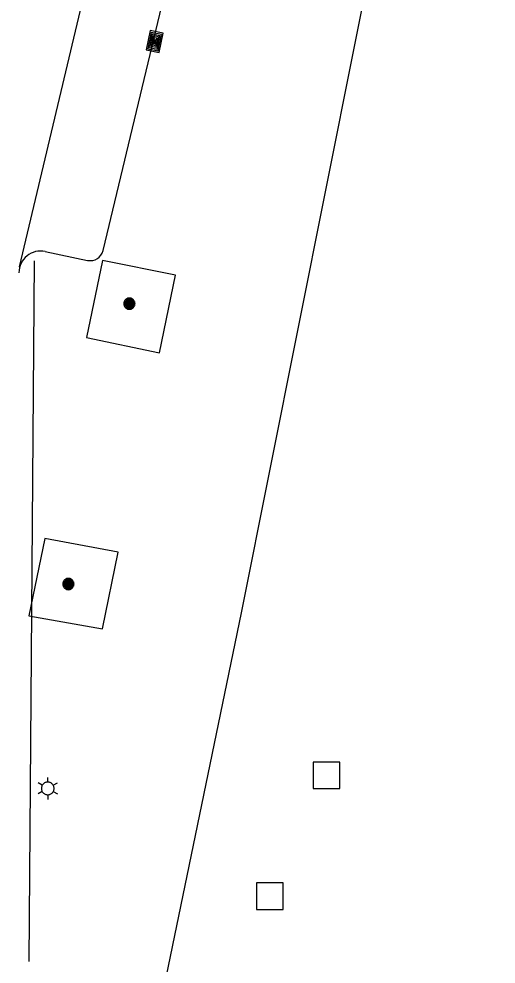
# Model space of a CAD drawing. Extents: x 81065 to 81486, y 452384 to 452681.
# Drawn here: x 81380.88 to 81391.8, y 452637.83 to 452659.44 of the extents above; entities that cross this region are included whole.
import ezdxf

# ---------------------------------------------------------------- set-up
doc = ezdxf.new("R2010")
doc.units = 0
for name, color, linetype in [('B-BH-GR-BOOM-S', 7, 'Continuous'), ('B-BH-IE-MEUBILAIR_WEGMEUBILAIR_LICHTMAST-S', 7, 'Continuous'), ('B-BH-RI-GWA_RIOOLPUT-S', 7, 'Continuous'), ('B-BH-VH-KANTOPSLUITING-GV', 7, 'Continuous'), ('B-SRI-KOLK_COMBINATIE-S', 7, 'Continuous'), ('B-WE-VW-MARKERING-G', 7, 'Continuous')]:
    doc.layers.add(name, color=color, linetype=linetype)

msp = doc.modelspace()

# ---------------------------------------------------------------- linework, layer by layer
at = {"layer": 'B-BH-GR-BOOM-S'}
for points in [[(81383.276, 452652.93), (81383.277, 452652.916), (81383.279, 452652.903), (81383.283, 452652.89), (81383.287, 452652.877), (81383.293, 452652.865), (81383.301, 452652.854), (81383.309, 452652.843), (81383.319, 452652.834), (81383.329, 452652.825), (81383.341, 452652.818), (81383.353, 452652.812), (81383.365, 452652.807), (81383.378, 452652.804), (81383.392, 452652.801), (81383.405, 452652.801), (81383.419, 452652.801), (81383.432, 452652.804), (81383.445, 452652.807), (81383.458, 452652.812), (81383.47, 452652.818), (81383.481, 452652.825), (81383.491, 452652.834), (81383.501, 452652.843), (81383.509, 452652.854), (81383.517, 452652.865), (81383.523, 452652.877), (81383.528, 452652.89), (81383.531, 452652.903), (81383.533, 452652.916), (81383.534, 452652.93), (81383.533, 452652.943), (81383.531, 452652.956), (81383.528, 452652.969), (81383.523, 452652.982), (81383.517, 452652.994), (81383.509, 452653.005), (81383.501, 452653.016), (81383.491, 452653.025), (81383.481, 452653.034), (81383.47, 452653.041), (81383.458, 452653.047), (81383.445, 452653.052), (81383.432, 452653.056), (81383.419, 452653.058), (81383.405, 452653.058), (81383.392, 452653.058), (81383.378, 452653.056), (81383.365, 452653.052), (81383.353, 452653.047), (81383.341, 452653.041), (81383.329, 452653.034), (81383.319, 452653.025), (81383.309, 452653.016), (81383.301, 452653.005), (81383.293, 452652.994), (81383.287, 452652.982), (81383.283, 452652.969), (81383.279, 452652.956), (81383.277, 452652.943), (81383.276, 452652.93)], [(81383.301, 452652.93), (81383.301, 452652.919), (81383.303, 452652.908), (81383.306, 452652.897), (81383.31, 452652.887), (81383.315, 452652.877), (81383.321, 452652.868), (81383.328, 452652.86), (81383.335, 452652.852), (81383.344, 452652.845), (81383.353, 452652.839), (81383.363, 452652.834), (81383.373, 452652.83), (81383.383, 452652.827), (81383.394, 452652.826), (81383.405, 452652.825), (81383.416, 452652.826), (81383.427, 452652.827), (81383.437, 452652.83), (81383.448, 452652.834), (81383.457, 452652.839), (81383.466, 452652.845), (81383.475, 452652.852), (81383.483, 452652.86), (81383.49, 452652.868), (81383.496, 452652.877), (81383.501, 452652.887), (81383.504, 452652.897), (81383.507, 452652.908), (81383.509, 452652.919), (81383.51, 452652.93), (81383.509, 452652.941), (81383.507, 452652.951), (81383.504, 452652.962), (81383.501, 452652.972), (81383.496, 452652.982), (81383.49, 452652.991), (81383.483, 452652.999), (81383.475, 452653.007), (81383.466, 452653.014), (81383.457, 452653.02), (81383.448, 452653.025), (81383.437, 452653.029), (81383.427, 452653.032), (81383.416, 452653.033), (81383.405, 452653.034), (81383.394, 452653.033), (81383.383, 452653.032), (81383.373, 452653.029), (81383.363, 452653.025), (81383.353, 452653.02), (81383.344, 452653.014), (81383.335, 452653.007), (81383.328, 452652.999), (81383.321, 452652.991), (81383.315, 452652.982), (81383.31, 452652.972), (81383.306, 452652.962), (81383.303, 452652.951), (81383.301, 452652.941), (81383.301, 452652.93)], [(81383.324, 452652.93), (81383.324, 452652.921), (81383.325, 452652.913), (81383.328, 452652.904), (81383.331, 452652.896), (81383.334, 452652.889), (81383.339, 452652.882), (81383.345, 452652.875), (81383.35, 452652.869), (81383.357, 452652.864), (81383.364, 452652.859), (81383.372, 452652.855), (81383.38, 452652.852), (81383.388, 452652.85), (81383.397, 452652.848), (81383.405, 452652.848), (81383.414, 452652.848), (81383.422, 452652.85), (81383.43, 452652.852), (81383.438, 452652.855), (81383.446, 452652.859), (81383.453, 452652.864), (81383.46, 452652.869), (81383.466, 452652.875), (81383.471, 452652.882), (81383.476, 452652.889), (81383.48, 452652.896), (81383.483, 452652.904), (81383.485, 452652.913), (81383.486, 452652.921), (81383.487, 452652.93), (81383.486, 452652.938), (81383.485, 452652.946), (81383.483, 452652.955), (81383.48, 452652.963), (81383.476, 452652.97), (81383.471, 452652.977), (81383.466, 452652.984), (81383.46, 452652.99), (81383.453, 452652.996), (81383.446, 452653), (81383.438, 452653.004), (81383.43, 452653.007), (81383.422, 452653.009), (81383.414, 452653.011), (81383.405, 452653.011), (81383.397, 452653.011), (81383.388, 452653.009), (81383.38, 452653.007), (81383.372, 452653.004), (81383.364, 452653), (81383.357, 452652.996), (81383.35, 452652.99), (81383.345, 452652.984), (81383.339, 452652.977), (81383.334, 452652.97), (81383.331, 452652.963), (81383.328, 452652.955), (81383.325, 452652.946), (81383.324, 452652.938), (81383.324, 452652.93)], [(81383.346, 452652.93), (81383.347, 452652.923), (81383.348, 452652.917), (81383.349, 452652.911), (81383.351, 452652.906), (81383.354, 452652.9), (81383.358, 452652.895), (81383.361, 452652.89), (81383.366, 452652.886), (81383.371, 452652.882), (81383.376, 452652.879), (81383.381, 452652.876), (81383.387, 452652.874), (81383.393, 452652.872), (81383.399, 452652.871), (81383.405, 452652.871), (81383.411, 452652.871), (81383.417, 452652.872), (81383.423, 452652.874), (81383.429, 452652.876), (81383.434, 452652.879), (81383.44, 452652.882), (81383.444, 452652.886), (81383.449, 452652.89), (81383.453, 452652.895), (81383.456, 452652.9), (81383.459, 452652.906), (81383.461, 452652.911), (81383.463, 452652.917), (81383.464, 452652.923), (81383.464, 452652.93), (81383.464, 452652.936), (81383.463, 452652.942), (81383.461, 452652.948), (81383.459, 452652.953), (81383.456, 452652.959), (81383.453, 452652.964), (81383.449, 452652.969), (81383.444, 452652.973), (81383.44, 452652.977), (81383.434, 452652.98), (81383.429, 452652.983), (81383.423, 452652.985), (81383.417, 452652.987), (81383.411, 452652.988), (81383.405, 452652.988), (81383.399, 452652.988), (81383.393, 452652.987), (81383.387, 452652.985), (81383.381, 452652.983), (81383.376, 452652.98), (81383.371, 452652.977), (81383.366, 452652.973), (81383.361, 452652.969), (81383.358, 452652.964), (81383.354, 452652.959), (81383.351, 452652.953), (81383.349, 452652.948), (81383.348, 452652.942), (81383.347, 452652.936), (81383.346, 452652.93)], [(81383.369, 452652.93), (81383.37, 452652.926), (81383.37, 452652.922), (81383.371, 452652.919), (81383.372, 452652.915), (81383.374, 452652.912), (81383.376, 452652.909), (81383.379, 452652.906), (81383.381, 452652.903), (81383.384, 452652.901), (81383.387, 452652.899), (81383.391, 452652.897), (81383.394, 452652.896), (81383.398, 452652.895), (81383.401, 452652.894), (81383.405, 452652.894), (81383.409, 452652.894), (81383.412, 452652.895), (81383.416, 452652.896), (81383.42, 452652.897), (81383.423, 452652.899), (81383.426, 452652.901), (81383.429, 452652.903), (81383.432, 452652.906), (81383.434, 452652.909), (81383.436, 452652.912), (81383.438, 452652.915), (81383.439, 452652.919), (81383.44, 452652.922), (81383.441, 452652.926), (81383.441, 452652.93), (81383.441, 452652.933), (81383.44, 452652.937), (81383.439, 452652.941), (81383.438, 452652.944), (81383.436, 452652.947), (81383.434, 452652.951), (81383.432, 452652.954), (81383.429, 452652.956), (81383.426, 452652.959), (81383.423, 452652.961), (81383.42, 452652.962), (81383.416, 452652.964), (81383.412, 452652.965), (81383.409, 452652.965), (81383.405, 452652.965), (81383.401, 452652.965), (81383.398, 452652.965), (81383.394, 452652.964), (81383.391, 452652.962), (81383.387, 452652.961), (81383.384, 452652.959), (81383.381, 452652.956), (81383.379, 452652.954), (81383.376, 452652.951), (81383.374, 452652.947), (81383.372, 452652.944), (81383.371, 452652.941), (81383.37, 452652.937), (81383.37, 452652.933), (81383.369, 452652.93)], [(81383.392, 452652.93), (81383.392, 452652.928), (81383.392, 452652.927), (81383.393, 452652.926), (81383.393, 452652.924), (81383.394, 452652.923), (81383.395, 452652.922), (81383.396, 452652.921), (81383.397, 452652.92), (81383.397, 452652.919), (81383.399, 452652.918), (81383.4, 452652.918), (81383.401, 452652.917), (81383.402, 452652.917), (81383.404, 452652.917), (81383.405, 452652.917), (81383.407, 452652.917), (81383.408, 452652.917), (81383.409, 452652.917), (81383.41, 452652.918), (81383.412, 452652.918), (81383.413, 452652.919), (81383.414, 452652.92), (81383.415, 452652.921), (81383.416, 452652.922), (81383.416, 452652.923), (81383.417, 452652.924), (81383.417, 452652.926), (81383.418, 452652.927), (81383.418, 452652.928), (81383.418, 452652.93), (81383.418, 452652.931), (81383.418, 452652.932), (81383.417, 452652.934), (81383.417, 452652.935), (81383.416, 452652.936), (81383.416, 452652.937), (81383.415, 452652.938), (81383.414, 452652.939), (81383.413, 452652.94), (81383.412, 452652.941), (81383.41, 452652.941), (81383.409, 452652.942), (81383.408, 452652.942), (81383.407, 452652.942), (81383.405, 452652.942), (81383.404, 452652.942), (81383.402, 452652.942), (81383.401, 452652.942), (81383.4, 452652.941), (81383.399, 452652.941), (81383.397, 452652.94), (81383.397, 452652.939), (81383.396, 452652.938), (81383.395, 452652.937), (81383.394, 452652.936), (81383.393, 452652.935), (81383.393, 452652.934), (81383.392, 452652.932), (81383.392, 452652.931), (81383.392, 452652.93)], [(81381.88, 452646.521), (81381.881, 452646.508), (81381.883, 452646.494), (81381.887, 452646.481), (81381.891, 452646.469), (81381.898, 452646.457), (81381.905, 452646.446), (81381.913, 452646.435), (81381.923, 452646.425), (81381.933, 452646.417), (81381.945, 452646.41), (81381.957, 452646.404), (81381.969, 452646.399), (81381.982, 452646.395), (81381.996, 452646.393), (81382.009, 452646.392), (81382.023, 452646.393), (81382.036, 452646.395), (81382.049, 452646.399), (81382.062, 452646.404), (81382.074, 452646.41), (81382.085, 452646.417), (81382.095, 452646.425), (81382.105, 452646.435), (81382.113, 452646.446), (81382.121, 452646.457), (81382.127, 452646.469), (81382.132, 452646.481), (81382.135, 452646.494), (81382.137, 452646.508), (81382.138, 452646.521), (81382.137, 452646.535), (81382.135, 452646.548), (81382.132, 452646.561), (81382.127, 452646.574), (81382.121, 452646.586), (81382.113, 452646.597), (81382.105, 452646.607), (81382.095, 452646.617), (81382.085, 452646.626), (81382.074, 452646.633), (81382.062, 452646.639), (81382.049, 452646.644), (81382.036, 452646.647), (81382.023, 452646.649), (81382.009, 452646.65), (81381.996, 452646.649), (81381.982, 452646.647), (81381.969, 452646.644), (81381.957, 452646.639), (81381.945, 452646.633), (81381.933, 452646.626), (81381.923, 452646.617), (81381.913, 452646.607), (81381.905, 452646.597), (81381.898, 452646.586), (81381.891, 452646.574), (81381.887, 452646.561), (81381.883, 452646.548), (81381.881, 452646.535), (81381.88, 452646.521)], [(81381.905, 452646.521), (81381.905, 452646.51), (81381.907, 452646.5), (81381.91, 452646.489), (81381.914, 452646.479), (81381.919, 452646.469), (81381.925, 452646.46), (81381.932, 452646.451), (81381.939, 452646.444), (81381.948, 452646.437), (81381.957, 452646.431), (81381.967, 452646.426), (81381.977, 452646.422), (81381.987, 452646.419), (81381.998, 452646.417), (81382.009, 452646.417), (81382.02, 452646.417), (81382.031, 452646.419), (81382.041, 452646.422), (81382.052, 452646.426), (81382.061, 452646.431), (81382.07, 452646.437), (81382.079, 452646.444), (81382.087, 452646.451), (81382.094, 452646.46), (81382.1, 452646.469), (81382.105, 452646.479), (81382.108, 452646.489), (81382.111, 452646.5), (81382.113, 452646.51), (81382.114, 452646.521), (81382.113, 452646.532), (81382.111, 452646.543), (81382.108, 452646.554), (81382.105, 452646.564), (81382.1, 452646.573), (81382.094, 452646.583), (81382.087, 452646.591), (81382.079, 452646.599), (81382.07, 452646.606), (81382.061, 452646.612), (81382.052, 452646.617), (81382.041, 452646.621), (81382.031, 452646.623), (81382.02, 452646.625), (81382.009, 452646.626), (81381.998, 452646.625), (81381.987, 452646.623), (81381.977, 452646.621), (81381.967, 452646.617), (81381.957, 452646.612), (81381.948, 452646.606), (81381.939, 452646.599), (81381.932, 452646.591), (81381.925, 452646.583), (81381.919, 452646.573), (81381.914, 452646.564), (81381.91, 452646.554), (81381.907, 452646.543), (81381.905, 452646.532), (81381.905, 452646.521)], [(81381.928, 452646.521), (81381.928, 452646.513), (81381.929, 452646.504), (81381.932, 452646.496), (81381.935, 452646.488), (81381.939, 452646.48), (81381.943, 452646.473), (81381.949, 452646.467), (81381.955, 452646.461), (81381.961, 452646.455), (81381.968, 452646.451), (81381.976, 452646.447), (81381.984, 452646.444), (81381.992, 452646.441), (81382.001, 452646.44), (81382.009, 452646.44), (81382.018, 452646.44), (81382.026, 452646.441), (81382.034, 452646.444), (81382.042, 452646.447), (81382.05, 452646.451), (81382.057, 452646.455), (81382.064, 452646.461), (81382.07, 452646.467), (81382.075, 452646.473), (81382.08, 452646.48), (81382.084, 452646.488), (81382.087, 452646.496), (81382.089, 452646.504), (81382.09, 452646.513), (81382.091, 452646.521), (81382.09, 452646.53), (81382.089, 452646.538), (81382.087, 452646.546), (81382.084, 452646.554), (81382.08, 452646.562), (81382.075, 452646.569), (81382.07, 452646.576), (81382.064, 452646.582), (81382.057, 452646.587), (81382.05, 452646.592), (81382.042, 452646.596), (81382.034, 452646.599), (81382.026, 452646.601), (81382.018, 452646.602), (81382.009, 452646.603), (81382.001, 452646.602), (81381.992, 452646.601), (81381.984, 452646.599), (81381.976, 452646.596), (81381.968, 452646.592), (81381.961, 452646.587), (81381.955, 452646.582), (81381.949, 452646.576), (81381.943, 452646.569), (81381.939, 452646.562), (81381.935, 452646.554), (81381.932, 452646.546), (81381.929, 452646.538), (81381.928, 452646.53), (81381.928, 452646.521)], [(81381.95, 452646.521), (81381.951, 452646.515), (81381.952, 452646.509), (81381.953, 452646.503), (81381.956, 452646.497), (81381.958, 452646.492), (81381.962, 452646.487), (81381.966, 452646.482), (81381.97, 452646.478), (81381.975, 452646.474), (81381.98, 452646.47), (81381.985, 452646.468), (81381.991, 452646.465), (81381.997, 452646.464), (81382.003, 452646.463), (81382.009, 452646.463), (81382.015, 452646.463), (81382.021, 452646.464), (81382.027, 452646.465), (81382.033, 452646.468), (81382.039, 452646.47), (81382.044, 452646.474), (81382.048, 452646.478), (81382.053, 452646.482), (81382.057, 452646.487), (81382.06, 452646.492), (81382.063, 452646.497), (81382.065, 452646.503), (81382.067, 452646.509), (81382.068, 452646.515), (81382.068, 452646.521), (81382.068, 452646.527), (81382.067, 452646.533), (81382.065, 452646.539), (81382.063, 452646.545), (81382.06, 452646.551), (81382.057, 452646.556), (81382.053, 452646.56), (81382.048, 452646.565), (81382.044, 452646.569), (81382.039, 452646.572), (81382.033, 452646.575), (81382.027, 452646.577), (81382.021, 452646.579), (81382.015, 452646.58), (81382.009, 452646.58), (81382.003, 452646.58), (81381.997, 452646.579), (81381.991, 452646.577), (81381.985, 452646.575), (81381.98, 452646.572), (81381.975, 452646.569), (81381.97, 452646.565), (81381.966, 452646.56), (81381.962, 452646.556), (81381.958, 452646.551), (81381.956, 452646.545), (81381.953, 452646.539), (81381.952, 452646.533), (81381.951, 452646.527), (81381.95, 452646.521)], [(81381.973, 452646.521), (81381.974, 452646.518), (81381.974, 452646.514), (81381.975, 452646.51), (81381.976, 452646.507), (81381.978, 452646.503), (81381.98, 452646.5), (81381.983, 452646.497), (81381.985, 452646.495), (81381.988, 452646.492), (81381.991, 452646.49), (81381.995, 452646.489), (81381.998, 452646.487), (81382.002, 452646.486), (81382.005, 452646.486), (81382.009, 452646.485), (81382.013, 452646.486), (81382.017, 452646.486), (81382.02, 452646.487), (81382.024, 452646.489), (81382.027, 452646.49), (81382.03, 452646.492), (81382.033, 452646.495), (81382.036, 452646.497), (81382.038, 452646.5), (81382.04, 452646.503), (81382.042, 452646.507), (81382.043, 452646.51), (81382.044, 452646.514), (81382.045, 452646.518), (81382.045, 452646.521), (81382.045, 452646.525), (81382.044, 452646.529), (81382.043, 452646.532), (81382.042, 452646.536), (81382.04, 452646.539), (81382.038, 452646.542), (81382.036, 452646.545), (81382.033, 452646.548), (81382.03, 452646.55), (81382.027, 452646.552), (81382.024, 452646.554), (81382.02, 452646.555), (81382.017, 452646.556), (81382.013, 452646.557), (81382.009, 452646.557), (81382.005, 452646.557), (81382.002, 452646.556), (81381.998, 452646.555), (81381.995, 452646.554), (81381.991, 452646.552), (81381.988, 452646.55), (81381.985, 452646.548), (81381.983, 452646.545), (81381.98, 452646.542), (81381.978, 452646.539), (81381.976, 452646.536), (81381.975, 452646.532), (81381.974, 452646.529), (81381.974, 452646.525), (81381.973, 452646.521)], [(81381.996, 452646.521), (81381.996, 452646.52), (81381.997, 452646.519), (81381.997, 452646.517), (81381.997, 452646.516), (81381.998, 452646.515), (81381.999, 452646.514), (81382, 452646.513), (81382.001, 452646.512), (81382.002, 452646.511), (81382.003, 452646.51), (81382.004, 452646.509), (81382.005, 452646.509), (81382.007, 452646.509), (81382.008, 452646.508), (81382.009, 452646.508), (81382.011, 452646.508), (81382.012, 452646.509), (81382.013, 452646.509), (81382.014, 452646.509), (81382.016, 452646.51), (81382.017, 452646.511), (81382.018, 452646.512), (81382.019, 452646.513), (81382.02, 452646.514), (81382.02, 452646.515), (81382.021, 452646.516), (81382.021, 452646.517), (81382.022, 452646.519), (81382.022, 452646.52), (81382.022, 452646.521), (81382.022, 452646.523), (81382.022, 452646.524), (81382.021, 452646.525), (81382.021, 452646.526), (81382.02, 452646.528), (81382.02, 452646.529), (81382.019, 452646.53), (81382.018, 452646.531), (81382.017, 452646.532), (81382.016, 452646.532), (81382.014, 452646.533), (81382.013, 452646.534), (81382.012, 452646.534), (81382.011, 452646.534), (81382.009, 452646.534), (81382.008, 452646.534), (81382.007, 452646.534), (81382.005, 452646.534), (81382.004, 452646.533), (81382.003, 452646.532), (81382.002, 452646.532), (81382.001, 452646.531), (81382, 452646.53), (81381.999, 452646.529), (81381.998, 452646.528), (81381.997, 452646.526), (81381.997, 452646.525), (81381.997, 452646.524), (81381.996, 452646.523), (81381.996, 452646.521)]]:
    msp.add_lwpolyline(points, dxfattribs=at)
at = {"layer": 'B-BH-IE-MEUBILAIR_WEGMEUBILAIR_LICHTMAST-S'}
for p, q in [((81381.536, 452641.993), (81381.536, 452642.102)), ((81381.411, 452641.921), (81381.317, 452641.975)), ((81381.662, 452641.921), (81381.756, 452641.975)), ((81381.411, 452641.776), (81381.317, 452641.722)), ((81381.536, 452641.704), (81381.536, 452641.596)), ((81381.662, 452641.776), (81381.756, 452641.722))]:
    msp.add_line(p, q, dxfattribs=at)
msp.add_lwpolyline([(81381.392, 452641.849), (81381.393, 452641.834), (81381.395, 452641.819), (81381.399, 452641.804), (81381.404, 452641.79), (81381.411, 452641.776), (81381.419, 452641.764), (81381.429, 452641.752), (81381.44, 452641.741), (81381.452, 452641.732), (81381.464, 452641.723), (81381.478, 452641.717), (81381.492, 452641.711), (81381.507, 452641.707), (81381.521, 452641.705), (81381.536, 452641.704), (81381.552, 452641.705), (81381.567, 452641.707), (81381.581, 452641.711), (81381.595, 452641.717), (81381.609, 452641.723), (81381.622, 452641.732), (81381.633, 452641.741), (81381.644, 452641.752), (81381.654, 452641.764), (81381.662, 452641.776), (81381.669, 452641.79), (81381.674, 452641.804), (81381.678, 452641.819), (81381.68, 452641.834), (81381.681, 452641.849), (81381.68, 452641.864), (81381.678, 452641.879), (81381.674, 452641.893), (81381.669, 452641.908), (81381.662, 452641.921), (81381.654, 452641.934), (81381.644, 452641.946), (81381.633, 452641.956), (81381.622, 452641.966), (81381.609, 452641.974), (81381.595, 452641.981), (81381.581, 452641.986), (81381.567, 452641.99), (81381.552, 452641.993), (81381.536, 452641.993), (81381.521, 452641.993), (81381.506, 452641.99), (81381.492, 452641.986), (81381.478, 452641.981), (81381.464, 452641.974), (81381.452, 452641.966), (81381.44, 452641.956), (81381.429, 452641.946), (81381.419, 452641.934), (81381.411, 452641.921), (81381.404, 452641.908), (81381.399, 452641.893), (81381.395, 452641.879), (81381.393, 452641.864), (81381.392, 452641.849)], dxfattribs=at)
at = {"layer": 'B-BH-RI-GWA_RIOOLPUT-S'}
for p, q in [((81388.219, 452642.453), (81387.611, 452642.453)), ((81387.611, 452642.453), (81387.611, 452641.846)), ((81388.219, 452641.846), (81388.219, 452642.453)), ((81387.611, 452641.846), (81388.219, 452641.846)), ((81386.921, 452639.689), (81386.313, 452639.689)), ((81386.313, 452639.689), (81386.313, 452639.082)), ((81386.921, 452639.082), (81386.921, 452639.689)), ((81386.313, 452639.082), (81386.921, 452639.082))]:
    msp.add_line(p, q, dxfattribs=at)
at = {"layer": 'B-BH-VH-KANTOPSLUITING-GV'}
for p, q in [((81380.889, 452653.771), (81383.656, 452665.43)), ((81382.803, 452654.143), (81385.227, 452664.261)), ((81381.478, 452654.121), (81382.45, 452653.919)), ((81382.789, 452653.915), (81382.423, 452652.154)), ((81381.468, 452647.565), (81381.101, 452645.796))]:
    msp.add_line(p, q, dxfattribs=at)
for points in [[(81391.796, 452675.08), (81385.964, 452645.863), (81376.456, 452599.952)], [(81382.423, 452652.154), (81384.092, 452651.808), (81384.457, 452653.582), (81382.789, 452653.915)], [(81381.101, 452645.796), (81382.787, 452645.494), (81383.146, 452647.248), (81381.468, 452647.565)]]:
    msp.add_lwpolyline(points, dxfattribs=at)
for centre, radius, start, end in [((81381.376, 452653.632), 0.5, 78.242, 179.552), ((81382.511, 452654.213), 0.3, 258.242, 346.5269)]:
    msp.add_arc(centre, radius, start, end, dxfattribs=at)
at = {"layer": 'B-SRI-KOLK_COMBINATIE-S'}
for points in [[(81384.086, 452658.669), (81384.177, 452659.109), (81383.883, 452659.17), (81383.792, 452658.729)], [(81384.063, 452658.709), (81384.14, 452659.081), (81383.905, 452659.13), (81383.828, 452658.757)], [(81384.041, 452658.749), (81384.104, 452659.053), (81383.928, 452659.089), (81383.865, 452658.786)], [(81384.019, 452658.79), (81384.067, 452659.025), (81383.95, 452659.049), (81383.901, 452658.814)], [(81383.996, 452658.83), (81384.031, 452658.996), (81383.972, 452659.009), (81383.938, 452658.842)], [(81383.974, 452658.87), (81383.994, 452658.968), (81383.994, 452658.968), (81383.974, 452658.87)]]:
    msp.add_lwpolyline(points, close=True, dxfattribs=at)
at = {"layer": 'B-WE-VW-MARKERING-G'}
msp.add_line((81381.111, 452637.89), (81381.236, 452653.906), dxfattribs=at)

doc.saveas('drawing.dxf')
